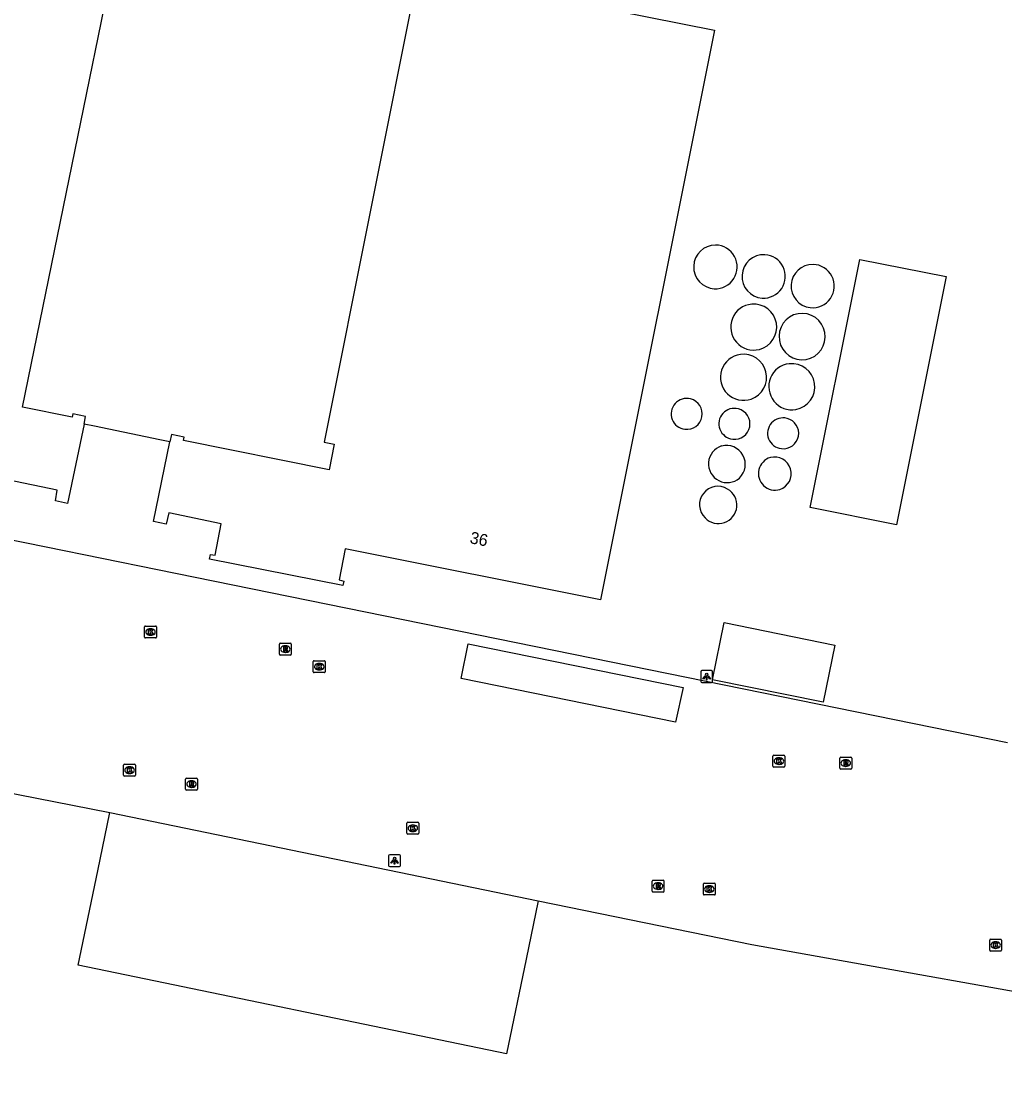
# Model space of a CAD drawing. Extents: x 157692 to 159670, y 381454 to 383289.
# Drawn here: x 158845.7 to 158928.4, y 382835 to 382925.3 of the extents above; entities that cross this region are included whole.
import ezdxf

# ---------------------------------------------------------------- set-up
doc = ezdxf.new("R2010")
doc.units = 0
for name, color, linetype in [('IMGEO_Kolk', 7, 'Continuous'), ('IMGEO_Lichtpunt', 7, 'Continuous'), ('IMGEO_Opslagtank', 7, 'Continuous'), ('IMGEO_Pand', 7, 'Continuous'), ('IMGEO_Pand_nummerreeks', 7, 'Continuous'), ('IMGEO_Rijbaan_lokaal_gesloten', 7, 'Continuous'), ('IMGEO_Rijbaan_lokaal_open', 7, 'Continuous'), ('IMGEO_Rioolput', 7, 'Continuous')]:
    doc.layers.add(name, color=color, linetype=linetype)

msp = doc.modelspace()

# ---------------------------------------------------------------- linework, layer by layer
at = {"layer": 'IMGEO_Kolk'}
for p, q in [((158856.051, 382873.46), (158856.051, 382874.312)), ((158856.126, 382874.386), (158856.978, 382874.386)), ((158857.052, 382874.312), (158857.052, 382873.46)), ((158856.978, 382873.386), (158856.126, 382873.386)), ((158856.562, 382873.606), (158856.537, 382873.606)), ((158856.539, 382874.166), (158856.564, 382874.166)), ((158870.255, 382870.543), (158870.255, 382871.395)), ((158870.33, 382871.469), (158871.182, 382871.469)), ((158870.766, 382870.689), (158870.741, 382870.689)), ((158870.743, 382871.249), (158870.768, 382871.249)), ((158871.256, 382871.395), (158871.256, 382870.543)), ((158871.182, 382870.469), (158870.33, 382870.469)), ((158908.947, 382862.595), (158908.947, 382863.447)), ((158909.022, 382863.521), (158909.874, 382863.521)), ((158909.948, 382863.447), (158909.948, 382862.595)), ((158854.289, 382861.831), (158854.289, 382862.683)), ((158854.364, 382862.757), (158855.216, 382862.757)), ((158854.777, 382862.537), (158854.802, 382862.537)), ((158855.29, 382862.683), (158855.29, 382861.831)), ((158909.874, 382862.521), (158909.022, 382862.521)), ((158909.458, 382862.741), (158909.433, 382862.741)), ((158909.435, 382863.301), (158909.46, 382863.301)), ((158855.216, 382861.757), (158854.364, 382861.757)), ((158854.8, 382861.977), (158854.775, 382861.977)), ((158878.132, 382856.945), (158878.132, 382857.797)), ((158878.207, 382857.871), (158879.059, 382857.871)), ((158878.643, 382857.091), (158878.618, 382857.091)), ((158878.62, 382857.651), (158878.645, 382857.651)), ((158879.133, 382857.797), (158879.133, 382856.945)), ((158879.059, 382856.871), (158878.207, 382856.871)), ((158903.089, 382851.83), (158903.089, 382852.682)), ((158903.164, 382852.756), (158904.016, 382852.756)), ((158904.09, 382852.682), (158904.09, 382851.83)), ((158904.016, 382851.756), (158903.164, 382851.756)), ((158903.6, 382851.976), (158903.575, 382851.976)), ((158903.577, 382852.536), (158903.602, 382852.536)), ((158927.188, 382847.114), (158927.188, 382847.966)), ((158927.263, 382848.04), (158928.115, 382848.04)), ((158927.699, 382847.26), (158927.674, 382847.26)), ((158927.676, 382847.82), (158927.701, 382847.82)), ((158928.189, 382847.966), (158928.189, 382847.114)), ((158928.115, 382847.04), (158927.263, 382847.04))]:
    msp.add_line(p, q, dxfattribs=at)
for points in [[(158856.051, 382873.46), (158856.051, 382874.312)], [(158856.126, 382874.386), (158856.978, 382874.386)], [(158857.052, 382874.312), (158857.052, 382873.46)], [(158856.978, 382873.386), (158856.126, 382873.386)], [(158856.372, 382874.086), (158856.495, 382874.086), (158856.495, 382873.935), (158856.625, 382874.086), (158856.789, 382874.086), (158856.643, 382873.935), (158856.796, 382873.686), (158856.644, 382873.686), (158856.559, 382873.85), (158856.495, 382873.783), (158856.495, 382873.686), (158856.372, 382873.686), (158856.372, 382874.086)], [(158870.255, 382870.543), (158870.255, 382871.395)], [(158870.33, 382871.469), (158871.182, 382871.469)], [(158870.576, 382871.169), (158870.699, 382871.169), (158870.699, 382871.018), (158870.829, 382871.169), (158870.993, 382871.169), (158870.847, 382871.018), (158871, 382870.769), (158870.848, 382870.769), (158870.763, 382870.933), (158870.699, 382870.866), (158870.699, 382870.769), (158870.576, 382870.769), (158870.576, 382871.169)], [(158871.256, 382871.395), (158871.256, 382870.543)], [(158871.182, 382870.469), (158870.33, 382870.469)], [(158908.947, 382862.595), (158908.947, 382863.447)], [(158909.022, 382863.521), (158909.874, 382863.521)], [(158909.948, 382863.447), (158909.948, 382862.595)], [(158854.289, 382861.831), (158854.289, 382862.683)], [(158854.364, 382862.757), (158855.216, 382862.757)], [(158855.29, 382862.683), (158855.29, 382861.831)], [(158909.874, 382862.521), (158909.022, 382862.521)], [(158909.268, 382863.221), (158909.391, 382863.221), (158909.391, 382863.07), (158909.521, 382863.221), (158909.685, 382863.221), (158909.539, 382863.07), (158909.692, 382862.821), (158909.54, 382862.821), (158909.455, 382862.985), (158909.391, 382862.918), (158909.391, 382862.821), (158909.268, 382862.821), (158909.268, 382863.221)], [(158855.216, 382861.757), (158854.364, 382861.757)], [(158854.61, 382862.457), (158854.733, 382862.457), (158854.733, 382862.306), (158854.863, 382862.457), (158855.027, 382862.457), (158854.881, 382862.306), (158855.034, 382862.057), (158854.882, 382862.057), (158854.797, 382862.221), (158854.733, 382862.154), (158854.733, 382862.057), (158854.61, 382862.057), (158854.61, 382862.457)], [(158878.132, 382856.945), (158878.132, 382857.797)], [(158878.207, 382857.871), (158879.059, 382857.871)], [(158878.453, 382857.571), (158878.576, 382857.571), (158878.576, 382857.42), (158878.706, 382857.571), (158878.87, 382857.571), (158878.724, 382857.42), (158878.877, 382857.171), (158878.725, 382857.171), (158878.64, 382857.335), (158878.576, 382857.268), (158878.576, 382857.171), (158878.453, 382857.171), (158878.453, 382857.571)], [(158879.133, 382857.797), (158879.133, 382856.945)], [(158879.059, 382856.871), (158878.207, 382856.871)], [(158903.089, 382851.83), (158903.089, 382852.682)], [(158903.164, 382852.756), (158904.016, 382852.756)], [(158904.09, 382852.682), (158904.09, 382851.83)], [(158904.016, 382851.756), (158903.164, 382851.756)], [(158903.41, 382852.456), (158903.533, 382852.456), (158903.533, 382852.305), (158903.663, 382852.456), (158903.827, 382852.456), (158903.681, 382852.305), (158903.834, 382852.056), (158903.682, 382852.056), (158903.597, 382852.22), (158903.533, 382852.153), (158903.533, 382852.056), (158903.41, 382852.056), (158903.41, 382852.456)], [(158927.188, 382847.114), (158927.188, 382847.966)], [(158927.263, 382848.04), (158928.115, 382848.04)], [(158927.509, 382847.74), (158927.632, 382847.74), (158927.632, 382847.589), (158927.762, 382847.74), (158927.926, 382847.74), (158927.78, 382847.589), (158927.933, 382847.34), (158927.781, 382847.34), (158927.696, 382847.504), (158927.632, 382847.437), (158927.632, 382847.34), (158927.509, 382847.34), (158927.509, 382847.74)], [(158928.189, 382847.966), (158928.189, 382847.114)], [(158928.115, 382847.04), (158927.263, 382847.04)]]:
    msp.add_lwpolyline(points, dxfattribs=at)
for centre, start, end in [((158856.128, 382874.31), 91.55205, 178.44795), ((158856.128, 382874.31), 91.55205, 178.44795), ((158856.976, 382874.31), 1.55205, 88.44795), ((158856.976, 382874.31), 1.55205, 88.44795), ((158856.128, 382873.462), 181.55205, 268.44795), ((158856.128, 382873.462), 181.55205, 268.44795), ((158856.976, 382873.462), 271.55205, 358.44795), ((158856.976, 382873.462), 271.55205, 358.44795), ((158870.332, 382871.393), 91.55205, 178.44795), ((158870.332, 382871.393), 91.55205, 178.44795), ((158871.18, 382871.393), 1.55205, 88.44795), ((158871.18, 382871.393), 1.55205, 88.44795), ((158870.332, 382870.545), 181.55205, 268.44795), ((158870.332, 382870.545), 181.55205, 268.44795), ((158871.18, 382870.545), 271.55205, 358.44795), ((158871.18, 382870.545), 271.55205, 358.44795), ((158909.024, 382863.445), 91.55205, 178.44795), ((158909.024, 382863.445), 91.55205, 178.44795), ((158909.872, 382863.445), 1.55205, 88.44795), ((158909.872, 382863.445), 1.55205, 88.44795), ((158854.366, 382862.681), 91.55205, 178.44795), ((158854.366, 382862.681), 91.55205, 178.44795), ((158855.214, 382862.681), 1.55205, 88.44795), ((158855.214, 382862.681), 1.55205, 88.44795), ((158909.024, 382862.597), 181.55205, 268.44795), ((158909.024, 382862.597), 181.55205, 268.44795), ((158909.872, 382862.597), 271.55205, 358.44795), ((158909.872, 382862.597), 271.55205, 358.44795), ((158854.366, 382861.833), 181.55205, 268.44795), ((158854.366, 382861.833), 181.55205, 268.44795), ((158855.214, 382861.833), 271.55205, 358.44795), ((158855.214, 382861.833), 271.55205, 358.44795), ((158878.209, 382857.795), 91.55205, 178.44795), ((158878.209, 382857.795), 91.55205, 178.44795), ((158879.057, 382857.795), 1.55205, 88.44795), ((158879.057, 382857.795), 1.55205, 88.44795), ((158878.209, 382856.947), 181.55205, 268.44795), ((158878.209, 382856.947), 181.55205, 268.44795), ((158879.057, 382856.947), 271.55205, 358.44795), ((158879.057, 382856.947), 271.55205, 358.44795), ((158903.166, 382852.68), 91.55205, 178.44795), ((158903.166, 382852.68), 91.55205, 178.44795), ((158904.014, 382852.68), 1.55205, 88.44795), ((158904.014, 382852.68), 1.55205, 88.44795), ((158903.166, 382851.832), 181.55205, 268.44795), ((158903.166, 382851.832), 181.55205, 268.44795), ((158904.014, 382851.832), 271.55205, 358.44795), ((158904.014, 382851.832), 271.55205, 358.44795), ((158927.265, 382847.964), 91.55205, 178.44795), ((158927.265, 382847.964), 91.55205, 178.44795), ((158928.113, 382847.964), 1.55205, 88.44795), ((158928.113, 382847.964), 1.55205, 88.44795), ((158927.265, 382847.116), 181.55205, 268.44795), ((158927.265, 382847.116), 181.55205, 268.44795), ((158928.113, 382847.116), 271.55205, 358.44795), ((158928.113, 382847.116), 271.55205, 358.44795)]:
    msp.add_arc(centre, 0.0765, start, end, dxfattribs=at)
for centre, major_axis, ratio, start_param, end_param in [((158856.538, 382873.886), (-0.387, 0.002), 0.722429, 4.712389, 7.853982), ((158856.563, 382873.886), (-0.39, 0.002), 0.717154, 1.570796, 4.712389), ((158870.742, 382870.969), (-0.387, 0.002), 0.722429, 4.712389, 7.853982), ((158870.767, 382870.969), (-0.39, 0.002), 0.717154, 1.570796, 4.712389), ((158854.776, 382862.257), (-0.387, 0.002), 0.722429, 4.712389, 7.853982), ((158854.801, 382862.257), (-0.39, 0.002), 0.717154, 1.570796, 4.712389), ((158909.434, 382863.021), (-0.387, 0.002), 0.722429, 4.712389, 7.853982), ((158909.459, 382863.021), (-0.39, 0.002), 0.717154, 1.570796, 4.712389), ((158878.619, 382857.371), (-0.387, 0.002), 0.722429, 4.712389, 7.853982), ((158878.644, 382857.371), (-0.39, 0.002), 0.717154, 1.570796, 4.712389), ((158903.576, 382852.256), (-0.387, 0.002), 0.722429, 4.712389, 7.853982), ((158903.601, 382852.256), (-0.39, 0.002), 0.717154, 1.570796, 4.712389), ((158927.675, 382847.54), (-0.387, 0.002), 0.722429, 4.712389, 7.853982), ((158927.7, 382847.54), (-0.39, 0.002), 0.717154, 1.570796, 4.712389)]:
    msp.add_ellipse(centre, major_axis=major_axis, ratio=ratio, start_param=start_param, end_param=end_param, dxfattribs=at)
at = {"layer": 'IMGEO_Lichtpunt'}
for p, q in [((158903.771, 382870.633), (158902.963, 382870.633)), ((158903.771, 382870.633), (158902.963, 382870.633)), ((158902.869, 382870.538), (158902.869, 382869.731)), ((158902.869, 382870.538), (158902.869, 382869.731)), ((158903.865, 382869.731), (158903.865, 382870.538)), ((158903.865, 382869.731), (158903.865, 382870.538)), ((158902.963, 382869.637), (158903.771, 382869.637)), ((158902.963, 382869.637), (158903.771, 382869.637)), ((158876.594, 382855.045), (158876.594, 382854.238)), ((158876.594, 382855.045), (158876.594, 382854.238)), ((158877.496, 382855.14), (158876.688, 382855.14)), ((158877.496, 382855.14), (158876.688, 382855.14)), ((158877.59, 382854.238), (158877.59, 382855.045)), ((158877.59, 382854.238), (158877.59, 382855.045)), ((158876.688, 382854.144), (158877.496, 382854.144)), ((158876.688, 382854.144), (158877.496, 382854.144))]:
    msp.add_line(p, q, dxfattribs=at)
for points in [[(158903.243, 382870.202), (158903.282, 382870.174), (158903.094, 382869.912), (158903.056, 382869.939), (158903.243, 382870.202)], [(158903.345, 382870.154), (158903.392, 382870.154), (158903.392, 382869.832), (158903.345, 382869.832), (158903.345, 382870.154)], [(158903.455, 382870.174), (158903.493, 382870.201), (158903.68, 382869.939), (158903.641, 382869.911), (158903.455, 382870.174)], [(158876.968, 382854.709), (158877.007, 382854.681), (158876.819, 382854.419), (158876.781, 382854.446), (158876.968, 382854.709)], [(158877.07, 382854.661), (158877.117, 382854.661), (158877.117, 382854.339), (158877.07, 382854.339), (158877.07, 382854.661)], [(158877.18, 382854.681), (158877.218, 382854.708), (158877.405, 382854.446), (158877.366, 382854.418), (158877.18, 382854.681)]]:
    msp.add_lwpolyline(points, dxfattribs=at)
for centre in [(158903.368, 382870.336), (158877.093, 382854.843)]:
    msp.add_circle(centre, 0.0994, dxfattribs=at)
for centre, start, end in [((158902.963, 382870.538), 90, 180), ((158902.963, 382870.538), 90, 180), ((158903.771, 382870.538), 0, 90), ((158903.771, 382870.538), 0, 90), ((158902.963, 382869.731), 180, 270), ((158902.963, 382869.731), 180, 270), ((158903.771, 382869.731), 270, 0), ((158903.771, 382869.731), 270, 360), ((158876.688, 382855.045), 90, 180), ((158876.688, 382855.045), 90, 180), ((158877.496, 382855.045), 0, 90), ((158877.496, 382855.045), 0, 90), ((158876.688, 382854.238), 180, 270), ((158876.688, 382854.238), 180, 270), ((158877.496, 382854.238), 270, 0), ((158877.496, 382854.238), 270, 360)]:
    msp.add_arc(centre, 0.0946, start, end, dxfattribs=at)
at = {"layer": 'IMGEO_Opslagtank'}
for centre, radius, start, end in [((158904.111, 382904.61), 1.839, 89.65792, 266.8197), ((158904.099, 382904.61), 1.839, 267.1945, 89.28311), ((158908.167, 382903.81), 1.829, 87.05599, 265.82847), ((158908.157, 382903.811), 1.829, 266.15894, 86.72552), ((158912.296, 382902.997), 1.827, 89.05665, 263.37158), ((158912.278, 382902.998), 1.826, 263.92685, 88.50139), ((158907.325, 382899.545), 1.936, 94.92093, 284.35028), ((158907.326, 382899.545), 1.936, 284.31601, 94.9552), ((158911.413, 382898.751), 1.957, 100.37253, 279.6112), ((158911.385, 382898.746), 1.957, 280.46651, 99.51722), ((158906.463, 382895.319), 1.939, 97.7912, 289.6544), ((158906.468, 382895.32), 1.938, 289.49921, 97.94639), ((158910.546, 382894.53), 1.948, 96.80657, 279.67003), ((158910.524, 382894.527), 1.948, 280.33152, 96.14508), ((158901.672, 382892.242), 1.299, 74.78096, 264.03952), ((158901.694, 382892.238), 1.298, 263.0607, 75.75978), ((158905.692, 382891.408), 1.299, 74.80945, 264.05452), ((158905.714, 382891.404), 1.298, 263.03343, 75.83054), ((158909.794, 382890.609), 1.299, 74.82063, 264.04335), ((158909.816, 382890.605), 1.298, 263.0568, 75.80717), ((158905.022, 382887.994), 1.596, 314, 104.47693), ((158905.096, 382888.036), 1.577, 107.45312, 311.02381), ((158909.128, 382887.226), 1.403, 106.4227, 286.62373), ((158909.078, 382887.211), 1.404, 288.75227, 104.29416), ((158904.314, 382884.599), 1.551, 58.18456, 225.74935), ((158904.351, 382884.57), 1.557, 224.03238, 59.90153)]:
    msp.add_arc(centre, radius, start, end, dxfattribs=at)
at = {"layer": 'IMGEO_Pand'}
for points in [[(158850.96, 382891.39), (158851.09, 382892.017), (158850.023, 382892.238), (158849.966, 382891.963), (158845.782, 382892.819), (158857.825, 382951.646)], [(158850.96, 382891.39), (158849.575, 382884.702), (158848.547, 382884.915), (158848.697, 382885.834), (158844.516, 382886.701), (158843.882, 382883.646), (158798.264, 382893.113), (158798.068, 382893.154), (158802.744, 382915.684), (158794.696, 382917.354), (158796.548, 382926.28), (158779.202, 382929.956)], [(158879.084, 382929.506), (158904.024, 382924.521), (158894.426, 382876.583), (158872.946, 382880.899), (158872.426, 382878.264), (158872.826, 382878.176), (158872.734, 382877.787), (158861.515, 382880.026), (158861.588, 382880.418), (158862, 382880.358), (158862.503, 382882.982), (158858.08, 382883.907), (158857.875, 382882.973), (158856.813, 382883.194), (158858.182, 382889.896)], [(158879.084, 382929.506), (158871.16, 382889.861), (158872.023, 382889.689), (158871.594, 382887.542), (158859.317, 382889.996), (158859.372, 382890.271), (158858.304, 382890.494), (158858.182, 382889.896)], [(158919.336, 382882.918), (158912.09, 382884.369), (158916.27, 382905.246), (158923.516, 382903.795), (158919.336, 382882.918)], [(158858.182, 382889.896), (158857.329, 382890.072), (158851.841, 382891.208), (158850.96, 382891.39)], [(158913.168, 382867.98), (158903.867, 382869.87), (158904.843, 382874.673), (158914.144, 382872.783), (158913.168, 382867.98)], [(158889.179, 382851.259), (158888.168, 382846.363), (158886.523, 382838.399), (158850.465, 382845.844), (158852.104, 382853.782), (158853.12, 382858.704)], [(158853.12, 382858.704), (158889.179, 382851.259)]]:
    msp.add_lwpolyline(points, dxfattribs=at)
at = {"layer": 'IMGEO_Rijbaan_lokaal_gesloten'}
msp.add_lwpolyline([(158883.299, 382872.895), (158901.386, 382869.222), (158900.746, 382866.285), (158882.705, 382869.968), (158883.299, 382872.895)], dxfattribs=at)
at = {"layer": 'IMGEO_Rijbaan_lokaal_open'}
for points in [[(158741.814, 382902.631), (158743.305, 382902.315), (158752.608, 382900.395), (158755.153, 382899.87), (158797.872, 382891.188), (158847.755, 382881.049), (158857.145, 382879.141), (158928.694, 382864.599)], [(158768.089, 382875.397), (158853.12, 382858.704)], [(158889.179, 382851.259), (158907.159, 382847.581), (158939.868, 382841.756), (158938.059, 382833.001), (158939.442, 382832.694), (158947.618, 382830.919), (158948.239, 382831.158)]]:
    msp.add_lwpolyline(points, dxfattribs=at)
at = {"layer": 'IMGEO_Rioolput'}
for p, q in [((158867.398, 382872.02), (158867.398, 382872.872)), ((158867.473, 382872.946), (158868.325, 382872.946)), ((158867.886, 382872.726), (158867.911, 382872.726)), ((158868.399, 382872.872), (158868.399, 382872.02)), ((158868.325, 382871.946), (158867.473, 382871.946)), ((158867.909, 382872.166), (158867.884, 382872.166)), ((158914.571, 382862.429), (158914.571, 382863.281)), ((158914.646, 382863.355), (158915.498, 382863.355)), ((158915.082, 382862.575), (158915.057, 382862.575)), ((158915.059, 382863.135), (158915.084, 382863.135)), ((158915.572, 382863.281), (158915.572, 382862.429)), ((158859.575, 382861.585), (158860.427, 382861.585)), ((158915.498, 382862.355), (158914.646, 382862.355)), ((158859.5, 382860.659), (158859.5, 382861.511)), ((158860.011, 382860.805), (158859.986, 382860.805)), ((158859.988, 382861.365), (158860.013, 382861.365)), ((158860.501, 382861.511), (158860.501, 382860.659)), ((158860.427, 382860.585), (158859.575, 382860.585)), ((158898.773, 382852.075), (158898.773, 382852.927)), ((158898.848, 382853.001), (158899.7, 382853.001)), ((158899.261, 382852.781), (158899.286, 382852.781)), ((158899.774, 382852.927), (158899.774, 382852.075)), ((158899.7, 382852.001), (158898.848, 382852.001)), ((158899.284, 382852.221), (158899.259, 382852.221))]:
    msp.add_line(p, q, dxfattribs=at)
for points in [[(158867.398, 382872.02), (158867.398, 382872.872)], [(158867.473, 382872.946), (158868.325, 382872.946)], [(158867.987, 382872.644), (158867.735, 382872.646), (158867.735, 382872.246)], [(158867.735, 382872.246), (158867.859, 382872.246), (158867.859, 382872.408), (158867.87, 382872.408)], [(158867.913, 382872.565), (158867.859, 382872.565), (158867.859, 382872.484)], [(158867.859, 382872.484), (158867.911, 382872.484)], [(158868.399, 382872.872), (158868.399, 382872.02)], [(158868.325, 382871.946), (158867.473, 382871.946)], [(158867.917, 382872.379), (158867.988, 382872.246), (158868.128, 382872.246), (158868.063, 382872.372)], [(158914.571, 382862.429), (158914.571, 382863.281)], [(158914.646, 382863.355), (158915.498, 382863.355)], [(158915.16, 382863.053), (158914.908, 382863.055), (158914.908, 382862.655)], [(158914.908, 382862.655), (158915.032, 382862.655), (158915.032, 382862.817), (158915.043, 382862.817)], [(158915.086, 382862.974), (158915.032, 382862.974), (158915.032, 382862.893)], [(158915.032, 382862.893), (158915.084, 382862.893)], [(158915.09, 382862.788), (158915.161, 382862.655), (158915.301, 382862.655), (158915.236, 382862.781)], [(158915.572, 382863.281), (158915.572, 382862.429)], [(158859.575, 382861.585), (158860.427, 382861.585)], [(158915.498, 382862.355), (158914.646, 382862.355)], [(158859.5, 382860.659), (158859.5, 382861.511)], [(158860.089, 382861.283), (158859.837, 382861.285), (158859.837, 382860.885)], [(158859.837, 382860.885), (158859.961, 382860.885), (158859.961, 382861.047), (158859.972, 382861.047)], [(158860.015, 382861.204), (158859.961, 382861.204), (158859.961, 382861.123)], [(158859.961, 382861.123), (158860.013, 382861.123)], [(158860.019, 382861.018), (158860.09, 382860.885), (158860.23, 382860.885), (158860.165, 382861.011)], [(158860.501, 382861.511), (158860.501, 382860.659)], [(158860.427, 382860.585), (158859.575, 382860.585)], [(158898.773, 382852.075), (158898.773, 382852.927)], [(158898.848, 382853.001), (158899.7, 382853.001)], [(158899.362, 382852.699), (158899.11, 382852.701), (158899.11, 382852.301)], [(158899.288, 382852.62), (158899.234, 382852.62), (158899.234, 382852.539)], [(158899.774, 382852.927), (158899.774, 382852.075)], [(158899.7, 382852.001), (158898.848, 382852.001)], [(158899.11, 382852.301), (158899.234, 382852.301), (158899.234, 382852.463), (158899.245, 382852.463)], [(158899.234, 382852.539), (158899.286, 382852.539)], [(158899.292, 382852.434), (158899.363, 382852.301), (158899.503, 382852.301), (158899.438, 382852.427)]]:
    msp.add_lwpolyline(points, dxfattribs=at)
for centre, radius, start, end in [((158867.475, 382872.87), 0.0765, 91.55205, 178.44795), ((158867.475, 382872.87), 0.0765, 91.55205, 178.44795), ((158867.869, 382872.355), 0.0533, 26.02933, 88.69889), ((158867.895, 382872.673), 0.19, 274.7715, 282.96867), ((158867.919, 382872.469), 0.0964, 77.00612, 93.18647), ((158867.933, 382872.526), 0.0378, 276.66336, 79.67722), ((158867.986, 382872.534), 0.109, 350.36119, 89.41601), ((158867.984, 382872.534), 0.112, 277.58423, 350.98172), ((158867.968, 382872.319), 0.108, 29.51342, 73.79051), ((158868.323, 382872.87), 0.0765, 1.55205, 88.44795), ((158868.323, 382872.87), 0.0765, 1.55205, 88.44795), ((158867.475, 382872.022), 0.0765, 181.55205, 268.44795), ((158867.475, 382872.022), 0.0765, 181.55205, 268.44795), ((158868.323, 382872.022), 0.0765, 271.55205, 358.44795), ((158868.323, 382872.022), 0.0765, 271.55205, 358.44795), ((158914.648, 382863.279), 0.0765, 91.55205, 178.44795), ((158914.648, 382863.279), 0.0765, 91.55205, 178.44795), ((158915.042, 382862.764), 0.0533, 26.02933, 88.69889), ((158915.068, 382863.082), 0.19, 274.7715, 282.96867), ((158915.092, 382862.878), 0.0964, 77.00612, 93.18647), ((158915.106, 382862.935), 0.0378, 276.66336, 79.67722), ((158915.159, 382862.943), 0.109, 350.36119, 89.41601), ((158915.157, 382862.943), 0.112, 277.58423, 350.98172), ((158915.141, 382862.728), 0.108, 29.51342, 73.79051), ((158915.496, 382863.279), 0.0765, 1.55205, 88.44795), ((158915.496, 382863.279), 0.0765, 1.55205, 88.44795), ((158859.577, 382861.509), 0.0765, 91.55205, 178.44795), ((158859.577, 382861.509), 0.0765, 91.55205, 178.44795), ((158860.425, 382861.509), 0.0765, 1.55205, 88.44795), ((158860.425, 382861.509), 0.0765, 1.55205, 88.44795), ((158914.648, 382862.431), 0.0765, 181.55205, 268.44795), ((158914.648, 382862.431), 0.0765, 181.55205, 268.44795), ((158915.496, 382862.431), 0.0765, 271.55205, 358.44795), ((158915.496, 382862.431), 0.0765, 271.55205, 358.44795), ((158859.971, 382860.994), 0.0533, 26.02933, 88.69889), ((158859.997, 382861.312), 0.19, 274.7715, 282.96867), ((158860.021, 382861.108), 0.0964, 77.00612, 93.18647), ((158860.035, 382861.165), 0.0378, 276.66336, 79.67722), ((158860.088, 382861.173), 0.109, 350.36119, 89.41601), ((158860.086, 382861.173), 0.112, 277.58423, 350.98172), ((158860.07, 382860.958), 0.108, 29.51342, 73.79051), ((158859.577, 382860.661), 0.0765, 181.55205, 268.44795), ((158859.577, 382860.661), 0.0765, 181.55205, 268.44795), ((158860.425, 382860.661), 0.0765, 271.55205, 358.44795), ((158860.425, 382860.661), 0.0765, 271.55205, 358.44795), ((158898.85, 382852.925), 0.0765, 91.55205, 178.44795), ((158898.85, 382852.925), 0.0765, 91.55205, 178.44795), ((158899.294, 382852.524), 0.0964, 77.00612, 93.18647), ((158899.308, 382852.581), 0.0378, 276.66336, 79.67722), ((158899.361, 382852.589), 0.109, 350.36119, 89.41601), ((158899.359, 382852.589), 0.112, 277.58423, 350.98172), ((158899.698, 382852.925), 0.0765, 1.55205, 88.44795), ((158899.698, 382852.925), 0.0765, 1.55205, 88.44795), ((158898.85, 382852.077), 0.0765, 181.55205, 268.44795), ((158898.85, 382852.077), 0.0765, 181.55205, 268.44795), ((158899.244, 382852.41), 0.0533, 26.02933, 88.69889), ((158899.27, 382852.728), 0.19, 274.7715, 282.96867), ((158899.343, 382852.374), 0.108, 29.51342, 73.79051), ((158899.698, 382852.077), 0.0765, 271.55205, 358.44795), ((158899.698, 382852.077), 0.0765, 271.55205, 358.44795)]:
    msp.add_arc(centre, radius, start, end, dxfattribs=at)
for centre, major_axis, ratio, start_param, end_param in [((158867.885, 382872.446), (-0.387, 0.002), 0.722429, 4.712389, 7.853982), ((158867.91, 382872.446), (-0.39, 0.002), 0.717154, 1.570796, 4.712389), ((158915.058, 382862.855), (-0.387, 0.002), 0.722429, 4.712389, 7.853982), ((158915.083, 382862.855), (-0.39, 0.002), 0.717154, 1.570796, 4.712389), ((158859.987, 382861.085), (-0.387, 0.002), 0.722429, 4.712389, 7.853982), ((158860.012, 382861.085), (-0.39, 0.002), 0.717154, 1.570796, 4.712389), ((158899.26, 382852.501), (-0.387, 0.002), 0.722429, 4.712389, 7.853982), ((158899.285, 382852.501), (-0.39, 0.002), 0.717154, 1.570796, 4.712389)]:
    msp.add_ellipse(centre, major_axis=major_axis, ratio=ratio, start_param=start_param, end_param=end_param, dxfattribs=at)

# ---------------------------------------------------------------- texts
at = {"layer": 'IMGEO_Pand_nummerreeks'}
msp.add_text('36', height=1, rotation=348.56513, dxfattribs=at).set_placement((158883.374, 382881.372))

doc.saveas('drawing.dxf')
